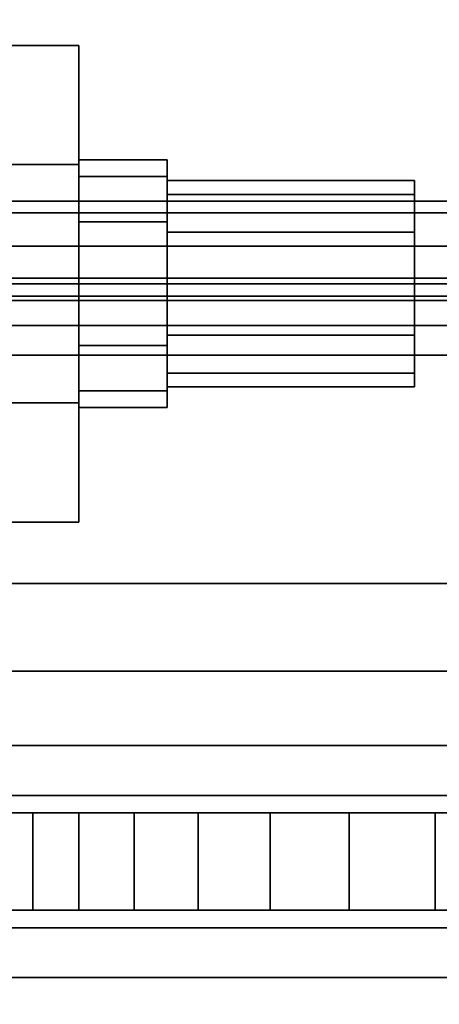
# Model space of a CAD drawing. Extents: x -48 to 48, y -49.6 to 48.
# Tile 732 of 890: x 15.1 to 16.4, y -0.4 to 2.5. Entities that reach past the tile are written whole.
import ezdxf

# ---------------------------------------------------------------- set-up
doc = ezdxf.new("R2010")
doc.units = 0

msp = doc.modelspace()

# ---------------------------------------------------------------- linework, layer by layer
at = {"layer": '11B1 [56]', "color": 0}
for points, invisible_edges in [([(14.5332, 2.47169, 59.5), (15.2676, 2.47169, 59.5), (15.2676, 2.11084, 58.875)], 12), ([(14.5332, 2.47169, 59.5), (15.2676, 2.11084, 58.875), (14.5332, 2.11084, 58.875)], 1), ([(14.5332, 2.11084, 60.125), (15.2676, 2.11084, 60.125), (15.2676, 2.47169, 59.5)], 12), ([(14.5332, 2.11084, 60.125), (15.2676, 2.47169, 59.5), (14.5332, 2.47169, 59.5)], 1), ([(14.5332, 2.47169, 50.5), (15.2676, 2.47169, 50.5), (15.2676, 2.11084, 49.875)], 12), ([(14.5332, 2.47169, 50.5), (15.2676, 2.11084, 49.875), (14.5332, 2.11084, 49.875)], 1), ([(14.5332, 2.11084, 51.125), (15.2676, 2.11084, 51.125), (15.2676, 2.47169, 50.5)], 12), ([(14.5332, 2.11084, 51.125), (15.2676, 2.47169, 50.5), (14.5332, 2.47169, 50.5)], 1), ([(15.2676, 2.11084, 60.125), (15.2676, 2.11084, 58.875), (15.2676, 2.47169, 59.5)], 1), ([(15.2676, 2.11084, 51.125), (15.2676, 2.11084, 49.875), (15.2676, 2.47169, 50.5)], 1), ([(15.2676, 2.07476, 59.3125), (15.2676, 2.07476, 59.6875), (15.2676, 2.125, 59.5)], 1), ([(15.2676, 2.07476, 59.6875), (15.535, 2.07476, 59.6875), (15.535, 2.125, 59.5)], 12), ([(15.2676, 2.07476, 59.6875), (15.535, 2.125, 59.5), (15.2676, 2.125, 59.5)], 1), ([(15.2676, 2.125, 59.5), (15.535, 2.125, 59.5), (15.535, 2.07476, 59.3125)], 12), ([(15.2676, 2.125, 59.5), (15.535, 2.07476, 59.3125), (15.2676, 2.07476, 59.3125)], 1), ([(15.2676, 2.07476, 50.3125), (15.2676, 2.07476, 50.6875), (15.2676, 2.125, 50.5)], 1), ([(15.2676, 2.07476, 50.6875), (15.535, 2.07476, 50.6875), (15.535, 2.125, 50.5)], 12), ([(15.2676, 2.07476, 50.6875), (15.535, 2.125, 50.5), (15.2676, 2.125, 50.5)], 1), ([(15.2676, 2.125, 50.5), (15.535, 2.125, 50.5), (15.535, 2.07476, 50.3125)], 12), ([(15.2676, 2.125, 50.5), (15.535, 2.07476, 50.3125), (15.2676, 2.07476, 50.3125)], 1), ([(15.535, 2.125, 59.5), (15.535, 2.07476, 59.6875), (15.535, 1.9375, 59.8248)], 12), ([(15.535, 2.125, 59.5), (15.535, 1.9375, 59.8248), (15.535, 1.75, 59.875)], 13), ([(15.535, 2.125, 59.5), (15.535, 1.75, 59.875), (15.535, 1.5625, 59.8248)], 13), ([(15.535, 2.125, 59.5), (15.535, 1.5625, 59.8248), (15.535, 1.42524, 59.6875)], 13), ([(15.535, 2.125, 59.5), (15.535, 1.42524, 59.6875), (15.535, 1.375, 59.5)], 13), ([(15.535, 2.125, 59.5), (15.535, 1.375, 59.5), (15.535, 1.42524, 59.3125)], 13), ([(15.535, 2.125, 59.5), (15.535, 1.42524, 59.3125), (15.535, 1.5625, 59.1752)], 13), ([(15.535, 2.125, 59.5), (15.535, 1.5625, 59.1752), (15.535, 1.75, 59.125)], 13), ([(15.535, 2.125, 59.5), (15.535, 1.75, 59.125), (15.535, 1.9375, 59.1752)], 13), ([(15.535, 2.125, 59.5), (15.535, 1.9375, 59.1752), (15.535, 2.07476, 59.3125)], 1), ([(15.535, 2.125, 50.5), (15.535, 2.07476, 50.6875), (15.535, 1.9375, 50.8248)], 12), ([(15.535, 2.125, 50.5), (15.535, 1.9375, 50.8248), (15.535, 1.75, 50.875)], 13), ([(15.535, 2.125, 50.5), (15.535, 1.75, 50.875), (15.535, 1.5625, 50.8248)], 13), ([(15.535, 2.125, 50.5), (15.535, 1.5625, 50.8248), (15.535, 1.42524, 50.6875)], 13), ([(15.535, 2.125, 50.5), (15.535, 1.42524, 50.6875), (15.535, 1.375, 50.5)], 13), ([(15.535, 2.125, 50.5), (15.535, 1.375, 50.5), (15.535, 1.42524, 50.3125)], 13), ([(15.535, 2.125, 50.5), (15.535, 1.42524, 50.3125), (15.535, 1.5625, 50.1752)], 13), ([(15.535, 2.125, 50.5), (15.535, 1.5625, 50.1752), (15.535, 1.75, 50.125)], 13), ([(15.535, 2.125, 50.5), (15.535, 1.75, 50.125), (15.535, 1.9375, 50.1752)], 13), ([(15.535, 2.125, 50.5), (15.535, 1.9375, 50.1752), (15.535, 2.07476, 50.3125)], 1), ([(14.5332, 2.11084, 58.875), (15.2676, 2.11084, 58.875), (15.2676, 1.38916, 58.875)], 12), ([(14.5332, 2.11084, 58.875), (15.2676, 1.38916, 58.875), (14.5332, 1.38916, 58.875)], 1), ([(14.5332, 1.38916, 60.125), (15.2676, 1.38916, 60.125), (15.2676, 2.11084, 60.125)], 12), ([(14.5332, 1.38916, 60.125), (15.2676, 2.11084, 60.125), (14.5332, 2.11084, 60.125)], 1), ([(14.5332, 2.11084, 49.875), (15.2676, 2.11084, 49.875), (15.2676, 1.38916, 49.875)], 12), ([(14.5332, 2.11084, 49.875), (15.2676, 1.38916, 49.875), (14.5332, 1.38916, 49.875)], 1), ([(14.5332, 1.38916, 51.125), (15.2676, 1.38916, 51.125), (15.2676, 2.11084, 51.125)], 12), ([(14.5332, 1.38916, 51.125), (15.2676, 2.11084, 51.125), (14.5332, 2.11084, 51.125)], 1), ([(15.2676, 2.11084, 60.125), (15.2676, 1.38916, 60.125), (15.2676, 1.02831, 59.5)], 12), ([(15.2676, 2.11084, 60.125), (15.2676, 1.02831, 59.5), (15.2676, 1.38916, 58.875)], 13), ([(15.2676, 2.11084, 60.125), (15.2676, 1.38916, 58.875), (15.2676, 2.11084, 58.875)], 13), ([(15.2676, 2.11084, 51.125), (15.2676, 1.38916, 51.125), (15.2676, 1.02831, 50.5)], 12), ([(15.2676, 2.11084, 51.125), (15.2676, 1.02831, 50.5), (15.2676, 1.38916, 49.875)], 13), ([(15.2676, 2.11084, 51.125), (15.2676, 1.38916, 49.875), (15.2676, 2.11084, 49.875)], 13), ([(15.2676, 2.07476, 59.3125), (15.2676, 1.9375, 59.1752), (15.2676, 1.75, 59.125)], 12), ([(15.2676, 2.07476, 59.3125), (15.2676, 1.75, 59.125), (15.2676, 1.5625, 59.1752)], 13), ([(15.2676, 2.07476, 59.3125), (15.2676, 1.5625, 59.1752), (15.2676, 1.42524, 59.3125)], 13), ([(15.2676, 2.07476, 59.3125), (15.2676, 1.42524, 59.3125), (15.2676, 1.375, 59.5)], 13), ([(15.2676, 2.07476, 59.3125), (15.2676, 1.375, 59.5), (15.2676, 1.42524, 59.6875)], 13), ([(15.2676, 2.07476, 59.3125), (15.2676, 1.42524, 59.6875), (15.2676, 1.5625, 59.8248)], 13), ([(15.2676, 2.07476, 59.3125), (15.2676, 1.5625, 59.8248), (15.2676, 1.75, 59.875)], 13), ([(15.2676, 2.07476, 59.3125), (15.2676, 1.75, 59.875), (15.2676, 1.9375, 59.8248)], 13), ([(15.2676, 2.07476, 59.3125), (15.2676, 1.9375, 59.8248), (15.2676, 2.07476, 59.6875)], 13), ([(15.2676, 2.07476, 59.3125), (15.535, 2.07476, 59.3125), (15.535, 1.9375, 59.1752)], 12), ([(15.2676, 2.07476, 59.3125), (15.535, 1.9375, 59.1752), (15.2676, 1.9375, 59.1752)], 1), ([(15.2676, 1.9375, 59.8248), (15.535, 1.9375, 59.8248), (15.535, 2.07476, 59.6875)], 12), ([(15.2676, 1.9375, 59.8248), (15.535, 2.07476, 59.6875), (15.2676, 2.07476, 59.6875)], 1), ([(15.2676, 2.07476, 50.3125), (15.2676, 1.9375, 50.1752), (15.2676, 1.75, 50.125)], 12), ([(15.2676, 2.07476, 50.3125), (15.2676, 1.75, 50.125), (15.2676, 1.5625, 50.1752)], 13), ([(15.2676, 2.07476, 50.3125), (15.2676, 1.5625, 50.1752), (15.2676, 1.42524, 50.3125)], 13), ([(15.2676, 2.07476, 50.3125), (15.2676, 1.42524, 50.3125), (15.2676, 1.375, 50.5)], 13), ([(15.2676, 2.07476, 50.3125), (15.2676, 1.375, 50.5), (15.2676, 1.42524, 50.6875)], 13), ([(15.2676, 2.07476, 50.3125), (15.2676, 1.42524, 50.6875), (15.2676, 1.5625, 50.8248)], 13), ([(15.2676, 2.07476, 50.3125), (15.2676, 1.5625, 50.8248), (15.2676, 1.75, 50.875)], 13), ([(15.2676, 2.07476, 50.3125), (15.2676, 1.75, 50.875), (15.2676, 1.9375, 50.8248)], 13), ([(15.2676, 2.07476, 50.3125), (15.2676, 1.9375, 50.8248), (15.2676, 2.07476, 50.6875)], 13), ([(15.2676, 2.07476, 50.3125), (15.535, 2.07476, 50.3125), (15.535, 1.9375, 50.1752)], 12), ([(15.2676, 2.07476, 50.3125), (15.535, 1.9375, 50.1752), (15.2676, 1.9375, 50.1752)], 1), ([(15.2676, 1.9375, 50.8248), (15.535, 1.9375, 50.8248), (15.535, 2.07476, 50.6875)], 12), ([(15.2676, 1.9375, 50.8248), (15.535, 2.07476, 50.6875), (15.2676, 2.07476, 50.6875)], 1), ([(15.535, 2.02063, 59.3438), (15.535, 2.02063, 59.6562), (15.535, 2.0625, 59.5)], 1), ([(15.535, 2.02063, 59.6562), (16.285, 2.02063, 59.6562), (16.285, 2.0625, 59.5)], 12), ([(15.535, 2.02063, 59.6562), (16.285, 2.0625, 59.5), (15.535, 2.0625, 59.5)], 1), ([(15.535, 2.0625, 59.5), (16.285, 2.0625, 59.5), (16.285, 2.02063, 59.3438)], 12), ([(15.535, 2.0625, 59.5), (16.285, 2.02063, 59.3438), (15.535, 2.02063, 59.3438)], 1), ([(15.535, 2.02063, 50.3437), (15.535, 2.02063, 50.6562), (15.535, 2.0625, 50.5)], 1), ([(15.535, 2.02063, 50.6562), (16.285, 2.02063, 50.6562), (16.285, 2.0625, 50.5)], 12), ([(15.535, 2.02063, 50.6562), (16.285, 2.0625, 50.5), (15.535, 2.0625, 50.5)], 1), ([(15.535, 2.0625, 50.5), (16.285, 2.0625, 50.5), (16.285, 2.02063, 50.3438)], 12), ([(15.535, 2.0625, 50.5), (16.285, 2.02063, 50.3438), (15.535, 2.02063, 50.3437)], 1), ([(16.285, 2.0625, 59.5), (16.285, 2.02063, 59.6562), (16.285, 1.90625, 59.7706)], 12), ([(16.285, 2.0625, 59.5), (16.285, 1.90625, 59.7706), (16.285, 1.75, 59.8125)], 13), ([(16.285, 2.0625, 59.5), (16.285, 1.75, 59.8125), (16.285, 1.59375, 59.7706)], 13), ([(16.285, 2.0625, 59.5), (16.285, 1.59375, 59.7706), (16.285, 1.47937, 59.6562)], 13), ([(16.285, 2.0625, 59.5), (16.285, 1.47937, 59.6562), (16.285, 1.4375, 59.5)], 13), ([(16.285, 2.0625, 59.5), (16.285, 1.4375, 59.5), (16.285, 1.47937, 59.3438)], 13), ([(16.285, 2.0625, 59.5), (16.285, 1.47937, 59.3438), (16.285, 1.59375, 59.2294)], 13), ([(16.285, 2.0625, 59.5), (16.285, 1.59375, 59.2294), (16.285, 1.75, 59.1875)], 13), ([(16.285, 2.0625, 59.5), (16.285, 1.75, 59.1875), (16.285, 1.90625, 59.2294)], 13), ([(16.285, 2.0625, 59.5), (16.285, 1.90625, 59.2294), (16.285, 2.02063, 59.3438)], 1), ([(16.285, 2.0625, 50.5), (16.285, 2.02063, 50.6562), (16.285, 1.90625, 50.7706)], 12), ([(16.285, 2.0625, 50.5), (16.285, 1.90625, 50.7706), (16.285, 1.75, 50.8125)], 13), ([(16.285, 2.0625, 50.5), (16.285, 1.75, 50.8125), (16.285, 1.59375, 50.7706)], 13), ([(16.285, 2.0625, 50.5), (16.285, 1.59375, 50.7706), (16.285, 1.47937, 50.6562)], 13), ([(16.285, 2.0625, 50.5), (16.285, 1.47937, 50.6562), (16.285, 1.4375, 50.5)], 13), ([(16.285, 2.0625, 50.5), (16.285, 1.4375, 50.5), (16.285, 1.47937, 50.3438)], 13), ([(16.285, 2.0625, 50.5), (16.285, 1.47937, 50.3438), (16.285, 1.59375, 50.2294)], 13), ([(16.285, 2.0625, 50.5), (16.285, 1.59375, 50.2294), (16.285, 1.75, 50.1875)], 13), ([(16.285, 2.0625, 50.5), (16.285, 1.75, 50.1875), (16.285, 1.90625, 50.2294)], 13), ([(16.285, 2.0625, 50.5), (16.285, 1.90625, 50.2294), (16.285, 2.02063, 50.3438)], 1), ([(15.535, 2.02063, 59.3438), (15.535, 1.90625, 59.2294), (15.535, 1.75, 59.1875)], 12), ([(15.535, 2.02063, 59.3438), (15.535, 1.75, 59.1875), (15.535, 1.59375, 59.2294)], 13), ([(15.535, 2.02063, 59.3438), (15.535, 1.59375, 59.2294), (15.535, 1.47937, 59.3438)], 13), ([(15.535, 2.02063, 59.3438), (15.535, 1.47937, 59.3438), (15.535, 1.4375, 59.5)], 13), ([(15.535, 2.02063, 59.3438), (15.535, 1.4375, 59.5), (15.535, 1.47937, 59.6562)], 13), ([(15.535, 2.02063, 59.3438), (15.535, 1.47937, 59.6562), (15.535, 1.59375, 59.7706)], 13), ([(15.535, 2.02063, 59.3438), (15.535, 1.59375, 59.7706), (15.535, 1.75, 59.8125)], 13), ([(15.535, 2.02063, 59.3438), (15.535, 1.75, 59.8125), (15.535, 1.90625, 59.7706)], 13), ([(15.535, 2.02063, 59.3438), (15.535, 1.90625, 59.7706), (15.535, 2.02063, 59.6562)], 13), ([(15.535, 2.02063, 59.3438), (16.285, 2.02063, 59.3438), (16.285, 1.90625, 59.2294)], 12), ([(15.535, 2.02063, 59.3438), (16.285, 1.90625, 59.2294), (15.535, 1.90625, 59.2294)], 1), ([(15.535, 1.90625, 59.7706), (16.285, 1.90625, 59.7706), (16.285, 2.02063, 59.6562)], 12), ([(15.535, 1.90625, 59.7706), (16.285, 2.02063, 59.6562), (15.535, 2.02063, 59.6562)], 1), ([(15.535, 2.02063, 50.3437), (15.535, 1.90625, 50.2294), (15.535, 1.75, 50.1875)], 12), ([(15.535, 2.02063, 50.3437), (15.535, 1.75, 50.1875), (15.535, 1.59375, 50.2294)], 13), ([(15.535, 2.02063, 50.3437), (15.535, 1.59375, 50.2294), (15.535, 1.47937, 50.3437)], 13), ([(15.535, 2.02063, 50.3437), (15.535, 1.47937, 50.3437), (15.535, 1.4375, 50.5)], 13), ([(15.535, 2.02063, 50.3437), (15.535, 1.4375, 50.5), (15.535, 1.47937, 50.6562)], 13), ([(15.535, 2.02063, 50.3437), (15.535, 1.47937, 50.6562), (15.535, 1.59375, 50.7706)], 13), ([(15.535, 2.02063, 50.3437), (15.535, 1.59375, 50.7706), (15.535, 1.75, 50.8125)], 13), ([(15.535, 2.02063, 50.3437), (15.535, 1.75, 50.8125), (15.535, 1.90625, 50.7706)], 13), ([(15.535, 2.02063, 50.3437), (15.535, 1.90625, 50.7706), (15.535, 2.02063, 50.6562)], 13), ([(15.535, 2.02063, 50.3437), (16.285, 2.02063, 50.3438), (16.285, 1.90625, 50.2294)], 12), ([(15.535, 2.02063, 50.3437), (16.285, 1.90625, 50.2294), (15.535, 1.90625, 50.2294)], 1), ([(15.535, 1.90625, 50.7706), (16.285, 1.90625, 50.7706), (16.285, 2.02063, 50.6562)], 12), ([(15.535, 1.90625, 50.7706), (16.285, 2.02063, 50.6562), (15.535, 2.02063, 50.6562)], 1), ([(15.2676, 1.9375, 59.1752), (15.535, 1.9375, 59.1752), (15.535, 1.75, 59.125)], 12), ([(15.2676, 1.9375, 59.1752), (15.535, 1.75, 59.125), (15.2676, 1.75, 59.125)], 1), ([(15.2676, 1.75, 59.875), (15.535, 1.75, 59.875), (15.535, 1.9375, 59.8248)], 12), ([(15.2676, 1.75, 59.875), (15.535, 1.9375, 59.8248), (15.2676, 1.9375, 59.8248)], 1), ([(15.2676, 1.9375, 50.1752), (15.535, 1.9375, 50.1752), (15.535, 1.75, 50.125)], 12), ([(15.2676, 1.9375, 50.1752), (15.535, 1.75, 50.125), (15.2676, 1.75, 50.125)], 1), ([(15.2676, 1.75, 50.875), (15.535, 1.75, 50.875), (15.535, 1.9375, 50.8248)], 12), ([(15.2676, 1.75, 50.875), (15.535, 1.9375, 50.8248), (15.2676, 1.9375, 50.8248)], 1), ([(15.535, 1.90625, 59.2294), (16.285, 1.90625, 59.2294), (16.285, 1.75, 59.1875)], 12), ([(15.535, 1.90625, 59.2294), (16.285, 1.75, 59.1875), (15.535, 1.75, 59.1875)], 1), ([(15.535, 1.75, 59.8125), (16.285, 1.75, 59.8125), (16.285, 1.90625, 59.7706)], 12), ([(15.535, 1.75, 59.8125), (16.285, 1.90625, 59.7706), (15.535, 1.90625, 59.7706)], 1), ([(15.535, 1.90625, 50.2294), (16.285, 1.90625, 50.2294), (16.285, 1.75, 50.1875)], 12), ([(15.535, 1.90625, 50.2294), (16.285, 1.75, 50.1875), (15.535, 1.75, 50.1875)], 1), ([(15.535, 1.75, 50.8125), (16.285, 1.75, 50.8125), (16.285, 1.90625, 50.7706)], 12), ([(15.535, 1.75, 50.8125), (16.285, 1.90625, 50.7706), (15.535, 1.90625, 50.7706)], 1), ([(15.2676, 1.75, 59.125), (15.535, 1.75, 59.125), (15.535, 1.5625, 59.1752)], 12), ([(15.2676, 1.75, 59.125), (15.535, 1.5625, 59.1752), (15.2676, 1.5625, 59.1752)], 1), ([(15.2676, 1.5625, 59.8248), (15.535, 1.5625, 59.8248), (15.535, 1.75, 59.875)], 12), ([(15.2676, 1.5625, 59.8248), (15.535, 1.75, 59.875), (15.2676, 1.75, 59.875)], 1), ([(15.2676, 1.75, 50.125), (15.535, 1.75, 50.125), (15.535, 1.5625, 50.1752)], 12), ([(15.2676, 1.75, 50.125), (15.535, 1.5625, 50.1752), (15.2676, 1.5625, 50.1752)], 1), ([(15.2676, 1.5625, 50.8248), (15.535, 1.5625, 50.8248), (15.535, 1.75, 50.875)], 12), ([(15.2676, 1.5625, 50.8248), (15.535, 1.75, 50.875), (15.2676, 1.75, 50.875)], 1), ([(15.535, 1.75, 59.1875), (16.285, 1.75, 59.1875), (16.285, 1.59375, 59.2294)], 12), ([(15.535, 1.75, 59.1875), (16.285, 1.59375, 59.2294), (15.535, 1.59375, 59.2294)], 1), ([(15.535, 1.59375, 59.7706), (16.285, 1.59375, 59.7706), (16.285, 1.75, 59.8125)], 12), ([(15.535, 1.59375, 59.7706), (16.285, 1.75, 59.8125), (15.535, 1.75, 59.8125)], 1), ([(15.535, 1.75, 50.1875), (16.285, 1.75, 50.1875), (16.285, 1.59375, 50.2294)], 12), ([(15.535, 1.75, 50.1875), (16.285, 1.59375, 50.2294), (15.535, 1.59375, 50.2294)], 1), ([(15.535, 1.59375, 50.7706), (16.285, 1.59375, 50.7706), (16.285, 1.75, 50.8125)], 12), ([(15.535, 1.59375, 50.7706), (16.285, 1.75, 50.8125), (15.535, 1.75, 50.8125)], 1), ([(15.535, 1.59375, 59.2294), (16.285, 1.59375, 59.2294), (16.285, 1.47937, 59.3438)], 12), ([(15.535, 1.59375, 59.2294), (16.285, 1.47937, 59.3438), (15.535, 1.47937, 59.3438)], 1), ([(15.535, 1.47937, 59.6562), (16.285, 1.47937, 59.6562), (16.285, 1.59375, 59.7706)], 12), ([(15.535, 1.47937, 59.6562), (16.285, 1.59375, 59.7706), (15.535, 1.59375, 59.7706)], 1), ([(15.535, 1.59375, 50.2294), (16.285, 1.59375, 50.2294), (16.285, 1.47937, 50.3438)], 12), ([(15.535, 1.59375, 50.2294), (16.285, 1.47937, 50.3438), (15.535, 1.47937, 50.3437)], 1), ([(15.535, 1.47937, 50.6562), (16.285, 1.47937, 50.6562), (16.285, 1.59375, 50.7706)], 12), ([(15.535, 1.47937, 50.6562), (16.285, 1.59375, 50.7706), (15.535, 1.59375, 50.7706)], 1), ([(15.2676, 1.5625, 59.1752), (15.535, 1.5625, 59.1752), (15.535, 1.42524, 59.3125)], 12), ([(15.2676, 1.5625, 59.1752), (15.535, 1.42524, 59.3125), (15.2676, 1.42524, 59.3125)], 1), ([(15.2676, 1.42524, 59.6875), (15.535, 1.42524, 59.6875), (15.535, 1.5625, 59.8248)], 12), ([(15.2676, 1.42524, 59.6875), (15.535, 1.5625, 59.8248), (15.2676, 1.5625, 59.8248)], 1), ([(15.2676, 1.5625, 50.1752), (15.535, 1.5625, 50.1752), (15.535, 1.42524, 50.3125)], 12), ([(15.2676, 1.5625, 50.1752), (15.535, 1.42524, 50.3125), (15.2676, 1.42524, 50.3125)], 1), ([(15.2676, 1.42524, 50.6875), (15.535, 1.42524, 50.6875), (15.535, 1.5625, 50.8248)], 12), ([(15.2676, 1.42524, 50.6875), (15.535, 1.5625, 50.8248), (15.2676, 1.5625, 50.8248)], 1), ([(15.535, 1.47937, 59.3438), (16.285, 1.47937, 59.3438), (16.285, 1.4375, 59.5)], 12), ([(15.535, 1.47937, 59.3438), (16.285, 1.4375, 59.5), (15.535, 1.4375, 59.5)], 1), ([(15.535, 1.4375, 59.5), (16.285, 1.4375, 59.5), (16.285, 1.47937, 59.6562)], 12), ([(15.535, 1.4375, 59.5), (16.285, 1.47937, 59.6562), (15.535, 1.47937, 59.6562)], 1), ([(15.535, 1.47937, 50.3437), (16.285, 1.47937, 50.3438), (16.285, 1.4375, 50.5)], 12), ([(15.535, 1.47937, 50.3437), (16.285, 1.4375, 50.5), (15.535, 1.4375, 50.5)], 1), ([(15.535, 1.4375, 50.5), (16.285, 1.4375, 50.5), (16.285, 1.47937, 50.6562)], 12), ([(15.535, 1.4375, 50.5), (16.285, 1.47937, 50.6562), (15.535, 1.47937, 50.6562)], 1), ([(15.2676, 1.42524, 59.3125), (15.535, 1.42524, 59.3125), (15.535, 1.375, 59.5)], 12), ([(15.2676, 1.42524, 59.3125), (15.535, 1.375, 59.5), (15.2676, 1.375, 59.5)], 1), ([(15.2676, 1.375, 59.5), (15.535, 1.375, 59.5), (15.535, 1.42524, 59.6875)], 12), ([(15.2676, 1.375, 59.5), (15.535, 1.42524, 59.6875), (15.2676, 1.42524, 59.6875)], 1), ([(15.2676, 1.42524, 50.3125), (15.535, 1.42524, 50.3125), (15.535, 1.375, 50.5)], 12), ([(15.2676, 1.42524, 50.3125), (15.535, 1.375, 50.5), (15.2676, 1.375, 50.5)], 1), ([(15.2676, 1.375, 50.5), (15.535, 1.375, 50.5), (15.535, 1.42524, 50.6875)], 12), ([(15.2676, 1.375, 50.5), (15.535, 1.42524, 50.6875), (15.2676, 1.42524, 50.6875)], 1), ([(14.5332, 1.38916, 58.875), (15.2676, 1.38916, 58.875), (15.2676, 1.02831, 59.5)], 12), ([(14.5332, 1.38916, 58.875), (15.2676, 1.02831, 59.5), (14.5332, 1.02831, 59.5)], 1), ([(14.5332, 1.02831, 59.5), (15.2676, 1.02831, 59.5), (15.2676, 1.38916, 60.125)], 12), ([(14.5332, 1.02831, 59.5), (15.2676, 1.38916, 60.125), (14.5332, 1.38916, 60.125)], 1), ([(14.5332, 1.38916, 49.875), (15.2676, 1.38916, 49.875), (15.2676, 1.02831, 50.5)], 12), ([(14.5332, 1.38916, 49.875), (15.2676, 1.02831, 50.5), (14.5332, 1.02831, 50.5)], 1), ([(14.5332, 1.02831, 50.5), (15.2676, 1.02831, 50.5), (15.2676, 1.38916, 51.125)], 12), ([(14.5332, 1.02831, 50.5), (15.2676, 1.38916, 51.125), (14.5332, 1.38916, 51.125)], 1)]:
    msp.add_3dface(points, dxfattribs=dict(at, invisible_edges=invisible_edges))
at = {"layer": '11B1 [56]', "color": 1}
for points, invisible_edges in [([(34, 2, 57.534), (14.375, 2, 57.534), (14.375, 1.96453, 57.7123)], 12), ([(34, 2, 57.534), (14.375, 1.96453, 57.7123), (34, 1.96453, 57.7123)], 1), ([(34, 2, 52.466), (14.375, 2, 52.466), (14.375, 2, 57.534)], 12), ([(34, 2, 52.466), (14.375, 2, 57.534), (34, 2, 57.534)], 1), ([(34, 1.96453, 52.2877), (14.375, 1.96453, 52.2877), (14.375, 2, 52.466)], 12), ([(34, 1.96453, 52.2877), (14.375, 2, 52.466), (34, 2, 52.466)], 1), ([(34, 1.96453, 57.7123), (14.375, 1.96453, 57.7123), (14.375, 1.86351, 57.8635)], 12), ([(34, 1.96453, 57.7123), (14.375, 1.86351, 57.8635), (34, 1.86351, 57.8635)], 1), ([(34, 1.86351, 52.1365), (14.375, 1.86351, 52.1365), (14.375, 1.96453, 52.2877)], 12), ([(34, 1.86351, 52.1365), (14.375, 1.96453, 52.2877), (34, 1.96453, 52.2877)], 1), ([(34, 1.86351, 57.8635), (14.375, 1.86351, 57.8635), (14.375, 1.71233, 57.9645)], 12), ([(34, 1.86351, 57.8635), (14.375, 1.71233, 57.9645), (34, 1.71233, 57.9645)], 1), ([(34, 1.71233, 52.0355), (14.375, 1.71233, 52.0355), (14.375, 1.86351, 52.1365)], 12), ([(34, 1.71233, 52.0355), (14.375, 1.86351, 52.1365), (34, 1.86351, 52.1365)], 1), ([(34, 1.767, 52.466), (14.375, 1.767, 52.466), (14.375, 1.74926, 52.3768)], 12), ([(34, 1.767, 52.466), (14.375, 1.74926, 52.3768), (34, 1.74926, 52.3768)], 1), ([(34, 1.767, 57.534), (14.375, 1.767, 57.534), (14.375, 1.767, 52.466)], 12), ([(34, 1.767, 57.534), (14.375, 1.767, 52.466), (34, 1.767, 52.466)], 1), ([(34, 1.74926, 57.6232), (14.375, 1.74926, 57.6232), (14.375, 1.767, 57.534)], 12), ([(34, 1.74926, 57.6232), (14.375, 1.767, 57.534), (34, 1.767, 57.534)], 1), ([(34, 1.74926, 52.3768), (14.375, 1.74926, 52.3768), (14.375, 1.69876, 52.3012)], 12), ([(34, 1.74926, 52.3768), (14.375, 1.69876, 52.3012), (34, 1.69876, 52.3012)], 1), ([(34, 1.69876, 57.6988), (14.375, 1.69876, 57.6988), (14.375, 1.74926, 57.6232)], 12), ([(34, 1.69876, 57.6988), (14.375, 1.74926, 57.6232), (34, 1.74926, 57.6232)], 1), ([(34, 1.71233, 57.9645), (14.375, 1.71233, 57.9645), (14.375, 1.534, 58)], 12), ([(34, 1.71233, 57.9645), (14.375, 1.534, 58), (34, 1.534, 58)], 1), ([(34, 1.534, 52), (14.375, 1.534, 52), (14.375, 1.71233, 52.0355)], 12), ([(34, 1.534, 52), (14.375, 1.71233, 52.0355), (34, 1.71233, 52.0355)], 1), ([(34, 1.69876, 52.3012), (14.375, 1.69876, 52.3012), (14.375, 1.62317, 52.2507)], 12), ([(34, 1.69876, 52.3012), (14.375, 1.62317, 52.2507), (34, 1.62317, 52.2507)], 1), ([(34, 1.62317, 57.7493), (14.375, 1.62317, 57.7493), (14.375, 1.69876, 57.6988)], 12), ([(34, 1.62317, 57.7493), (14.375, 1.69876, 57.6988), (34, 1.69876, 57.6988)], 1), ([(34, 1.62317, 52.2507), (14.375, 1.62317, 52.2507), (14.375, 1.534, 52.233)], 12), ([(34, 1.62317, 52.2507), (14.375, 1.534, 52.233), (34, 1.534, 52.233)], 1), ([(34, 1.534, 57.767), (14.375, 1.534, 57.767), (14.375, 1.62317, 57.7493)], 12), ([(34, 1.534, 57.767), (14.375, 1.62317, 57.7493), (34, 1.62317, 57.7493)], 1), ([(34, -1.534, 52), (14.375, -1.534, 52), (14.375, 1.534, 52)], 12), ([(34, -1.534, 52), (14.375, 1.534, 52), (34, 1.534, 52)], 1), ([(34, 1.534, 58), (14.375, 1.534, 58), (14.375, -1.534, 58)], 12), ([(34, 1.534, 58), (14.375, -1.534, 58), (34, -1.534, 58)], 1), ([(34, -1.534, 57.767), (14.375, -1.534, 57.767), (14.375, 1.534, 57.767)], 12), ([(34, -1.534, 57.767), (14.375, 1.534, 57.767), (34, 1.534, 57.767)], 1), ([(34, 1.534, 52.233), (14.375, 1.534, 52.233), (14.375, -1.534, 52.233)], 12), ([(34, 1.534, 52.233), (14.375, -1.534, 52.233), (34, -1.534, 52.233)], 1)]:
    msp.add_3dface(points, dxfattribs=dict(at, invisible_edges=invisible_edges))
at = {"layer": '5B2 [24]', "color": 1}
for points, invisible_edges in [([(48, 0.8425, 45.57), (6.0625, 0.8425, 45.57), (6.0625, 3.495, 45.57)], 12), ([(48, 0.8425, 45.57), (6.0625, 3.495, 45.57), (48, 3.495, 45.57)], 1), ([(48, 3.495, 30.53), (6.0625, 3.495, 30.53), (6.0625, 0.8425, 30.53)], 12), ([(48, 3.495, 30.53), (6.0625, 0.8425, 30.53), (48, 0.8425, 30.53)], 1), ([(48, -3.495, 30.1), (6.0625, -3.495, 30.1), (6.0625, 3.495, 30.1)], 12), ([(48, -3.495, 30.1), (6.0625, 3.495, 30.1), (48, 3.495, 30.1)], 1), ([(48, 3.495, 46), (6.0625, 3.495, 46), (6.0625, -3.495, 46)], 12), ([(48, 3.495, 46), (6.0625, -3.495, 46), (48, -3.495, 46)], 1), ([(48, 0.576535, 45.5171), (6.0625, 0.576535, 45.5171), (6.0625, 0.8425, 45.57)], 12), ([(48, 0.576535, 45.5171), (6.0625, 0.8425, 45.57), (48, 0.8425, 45.57)], 1), ([(48, 0.8425, 30.53), (6.0625, 0.8425, 30.53), (6.0625, 0.576535, 30.5829)], 12), ([(48, 0.8425, 30.53), (6.0625, 0.576535, 30.5829), (48, 0.576535, 30.5829)], 1), ([(48, 0.351061, 45.3664), (6.0625, 0.351061, 45.3664), (6.0625, 0.576535, 45.5171)], 12), ([(48, 0.351061, 45.3664), (6.0625, 0.576535, 45.5171), (48, 0.576535, 45.5171)], 1), ([(48, 0.576535, 30.5829), (6.0625, 0.576535, 30.5829), (6.0625, 0.351061, 30.7336)], 12), ([(48, 0.576535, 30.5829), (6.0625, 0.351061, 30.7336), (48, 0.351061, 30.7336)], 1), ([(48, 0.200404, 45.141), (6.0625, 0.200404, 45.141), (6.0625, 0.351061, 45.3664)], 12), ([(48, 0.200404, 45.141), (6.0625, 0.351061, 45.3664), (48, 0.351061, 45.3664)], 1), ([(48, 0.351061, 30.7336), (6.0625, 0.351061, 30.7336), (6.0625, 0.200404, 30.959)], 12), ([(48, 0.351061, 30.7336), (6.0625, 0.200404, 30.959), (48, 0.200404, 30.959)], 1), ([(48, 0.1475, 44.875), (6.0625, 0.1475, 44.875), (6.0625, 0.200404, 45.141)], 12), ([(48, 0.1475, 44.875), (6.0625, 0.200404, 45.141), (48, 0.200404, 45.141)], 1), ([(48, 0.200404, 30.959), (6.0625, 0.200404, 30.959), (6.0625, 0.1475, 31.225)], 12), ([(48, 0.200404, 30.959), (6.0625, 0.1475, 31.225), (48, 0.1475, 31.225)], 1), ([(15.1283, 0.1475, 39.2324), (15.0183, 0.1475, 38.9355), (6.0625, 0.1475, 38)], 14), ([(15.2677, 0.1475, 39.5166), (15.1283, 0.1475, 39.2324), (6.0625, 0.1475, 38)], 14), ([(15.4351, 0.1475, 39.7852), (15.2677, 0.1475, 39.5166), (6.0625, 0.1475, 38)], 14), ([(15.6289, 0.1475, 40.0355), (15.4351, 0.1475, 39.7852), (6.0625, 0.1475, 38)], 14), ([(15.847, 0.1475, 40.265), (15.6289, 0.1475, 40.0355), (6.0625, 0.1475, 38)], 14), ([(16.0872, 0.1475, 40.4712), (15.847, 0.1475, 40.265), (6.0625, 0.1475, 38)], 14), ([(16.347, 0.1475, 40.652), (16.0872, 0.1475, 40.4712), (6.0625, 0.1475, 38)], 14), ([(16.6238, 0.1475, 40.8056), (16.347, 0.1475, 40.652), (6.0625, 0.1475, 38)], 14), ([(16.9147, 0.1475, 40.9305), (16.6238, 0.1475, 40.8056), (6.0625, 0.1475, 38)], 14), ([(17.2167, 0.1475, 41.0252), (16.9147, 0.1475, 40.9305), (6.0625, 0.1475, 38)], 14), ([(17.2167, 0.1475, 41.0252), (6.0625, 0.1475, 38), (6.0625, 0.1475, 44.875)], 13), ([(17.5268, 0.1475, 41.089), (17.2167, 0.1475, 41.0252), (6.0625, 0.1475, 44.875)], 14), ([(17.8417, 0.1475, 41.121), (17.5268, 0.1475, 41.089), (6.0625, 0.1475, 44.875)], 14), ([(18.1583, 0.1475, 41.121), (17.8417, 0.1475, 41.121), (6.0625, 0.1475, 44.875)], 14), ([(18.4732, 0.1475, 41.089), (18.1583, 0.1475, 41.121), (6.0625, 0.1475, 44.875)], 14), ([(18.7833, 0.1475, 41.0252), (18.4732, 0.1475, 41.089), (6.0625, 0.1475, 44.875)], 14), ([(18.7833, 0.1475, 41.0252), (6.0625, 0.1475, 44.875), (48, 0.1475, 44.875)], 13), ([(48, 0.1475, 38), (48, 0.1475, 31.225), (6.0625, 0.1475, 31.225)], 12), ([(6.0625, 0.1475, 31.225), (15.0183, 0.1475, 37.0645), (15.1283, 0.1475, 36.7676)], 13), ([(6.0625, 0.1475, 31.225), (15.1283, 0.1475, 36.7676), (15.2677, 0.1475, 36.4834)], 13), ([(6.0625, 0.1475, 31.225), (15.2677, 0.1475, 36.4834), (15.4351, 0.1475, 36.2148)], 13), ([(6.0625, 0.1475, 31.225), (15.4351, 0.1475, 36.2148), (15.6289, 0.1475, 35.9645)], 13), ([(6.0625, 0.1475, 31.225), (15.6289, 0.1475, 35.9645), (15.847, 0.1475, 35.735)], 13), ([(6.0625, 0.1475, 31.225), (15.847, 0.1475, 35.735), (16.0872, 0.1475, 35.5288)], 13), ([(6.0625, 0.1475, 31.225), (16.0872, 0.1475, 35.5288), (16.347, 0.1475, 35.348)], 13), ([(6.0625, 0.1475, 31.225), (16.347, 0.1475, 35.348), (16.6238, 0.1475, 35.1944)], 13), ([(6.0625, 0.1475, 31.225), (16.6238, 0.1475, 35.1944), (16.9147, 0.1475, 35.0695)], 13), ([(6.0625, 0.1475, 31.225), (16.9147, 0.1475, 35.0695), (17.2167, 0.1475, 34.9748)], 13), ([(6.0625, 0.1475, 31.225), (17.2167, 0.1475, 34.9748), (17.5268, 0.1475, 34.911)], 13), ([(6.0625, 0.1475, 31.225), (17.5268, 0.1475, 34.911), (17.8417, 0.1475, 34.879)], 13), ([(6.0625, 0.1475, 31.225), (17.8417, 0.1475, 34.879), (18.1583, 0.1475, 34.879)], 13), ([(6.0625, 0.1475, 31.225), (18.1583, 0.1475, 34.879), (18.4732, 0.1475, 34.911)], 13), ([(48, 0.1475, 38), (6.0625, 0.1475, 31.225), (18.4732, 0.1475, 34.911)], 15), ([(48, -0.1475, 31.225), (6.0625, -0.1475, 31.225), (6.0625, -0.200404, 30.959)], 12), ([(48, -0.1475, 31.225), (6.0625, -0.200404, 30.959), (48, -0.200404, 30.959)], 1), ([(15.1283, -0.1475, 36.7676), (15.0183, -0.1475, 37.0645), (6.0625, -0.1475, 38)], 14), ([(15.2677, -0.1475, 36.4834), (15.1283, -0.1475, 36.7676), (6.0625, -0.1475, 38)], 14), ([(15.4351, -0.1475, 36.2148), (15.2677, -0.1475, 36.4834), (6.0625, -0.1475, 38)], 14), ([(15.6289, -0.1475, 35.9645), (15.4351, -0.1475, 36.2148), (6.0625, -0.1475, 38)], 14), ([(15.847, -0.1475, 35.735), (15.6289, -0.1475, 35.9645), (6.0625, -0.1475, 38)], 14), ([(16.0872, -0.1475, 35.5288), (15.847, -0.1475, 35.735), (6.0625, -0.1475, 38)], 14), ([(16.347, -0.1475, 35.348), (16.0872, -0.1475, 35.5288), (6.0625, -0.1475, 38)], 14), ([(16.6238, -0.1475, 35.1944), (16.347, -0.1475, 35.348), (6.0625, -0.1475, 38)], 14), ([(16.9147, -0.1475, 35.0695), (16.6238, -0.1475, 35.1944), (6.0625, -0.1475, 38)], 14), ([(17.2167, -0.1475, 34.9748), (16.9147, -0.1475, 35.0695), (6.0625, -0.1475, 38)], 14), ([(17.2167, -0.1475, 34.9748), (6.0625, -0.1475, 38), (6.0625, -0.1475, 31.225)], 13), ([(17.5268, -0.1475, 34.911), (17.2167, -0.1475, 34.9748), (6.0625, -0.1475, 31.225)], 14), ([(17.8417, -0.1475, 34.879), (17.5268, -0.1475, 34.911), (6.0625, -0.1475, 31.225)], 14), ([(18.1583, -0.1475, 34.879), (17.8417, -0.1475, 34.879), (6.0625, -0.1475, 31.225)], 14), ([(18.4732, -0.1475, 34.911), (18.1583, -0.1475, 34.879), (6.0625, -0.1475, 31.225)], 14), ([(18.7833, -0.1475, 34.9748), (18.4732, -0.1475, 34.911), (6.0625, -0.1475, 31.225)], 14), ([(18.7833, -0.1475, 34.9748), (6.0625, -0.1475, 31.225), (48, -0.1475, 31.225)], 13), ([(48, -0.1475, 38), (48, -0.1475, 44.875), (6.0625, -0.1475, 44.875)], 12), ([(6.0625, -0.1475, 44.875), (15.0183, -0.1475, 38.9355), (15.1283, -0.1475, 39.2324)], 13), ([(6.0625, -0.1475, 44.875), (15.1283, -0.1475, 39.2324), (15.2677, -0.1475, 39.5166)], 13), ([(6.0625, -0.1475, 44.875), (15.2677, -0.1475, 39.5166), (15.4351, -0.1475, 39.7852)], 13), ([(6.0625, -0.1475, 44.875), (15.4351, -0.1475, 39.7852), (15.6289, -0.1475, 40.0355)], 13), ([(6.0625, -0.1475, 44.875), (15.6289, -0.1475, 40.0355), (15.847, -0.1475, 40.265)], 13), ([(6.0625, -0.1475, 44.875), (15.847, -0.1475, 40.265), (16.0872, -0.1475, 40.4712)], 13), ([(6.0625, -0.1475, 44.875), (16.0872, -0.1475, 40.4712), (16.347, -0.1475, 40.652)], 13), ([(6.0625, -0.1475, 44.875), (16.347, -0.1475, 40.652), (16.6238, -0.1475, 40.8056)], 13), ([(6.0625, -0.1475, 44.875), (16.6238, -0.1475, 40.8056), (16.9147, -0.1475, 40.9305)], 13), ([(6.0625, -0.1475, 44.875), (16.9147, -0.1475, 40.9305), (17.2167, -0.1475, 41.0252)], 13), ([(6.0625, -0.1475, 44.875), (17.2167, -0.1475, 41.0252), (17.5268, -0.1475, 41.089)], 13), ([(6.0625, -0.1475, 44.875), (17.5268, -0.1475, 41.089), (17.8417, -0.1475, 41.121)], 13), ([(6.0625, -0.1475, 44.875), (17.8417, -0.1475, 41.121), (18.1583, -0.1475, 41.121)], 13), ([(6.0625, -0.1475, 44.875), (18.1583, -0.1475, 41.121), (18.4732, -0.1475, 41.089)], 13), ([(48, -0.1475, 38), (6.0625, -0.1475, 44.875), (18.4732, -0.1475, 41.089)], 15), ([(48, -0.200404, 45.141), (6.0625, -0.200404, 45.141), (6.0625, -0.1475, 44.875)], 12), ([(48, -0.200404, 45.141), (6.0625, -0.1475, 44.875), (48, -0.1475, 44.875)], 1), ([(48, -0.200404, 30.959), (6.0625, -0.200404, 30.959), (6.0625, -0.351061, 30.7336)], 12), ([(48, -0.200404, 30.959), (6.0625, -0.351061, 30.7336), (48, -0.351061, 30.7336)], 1), ([(48, -0.351061, 45.3664), (6.0625, -0.351061, 45.3664), (6.0625, -0.200404, 45.141)], 12), ([(48, -0.351061, 45.3664), (6.0625, -0.200404, 45.141), (48, -0.200404, 45.141)], 1), ([(48, -0.351061, 30.7336), (6.0625, -0.351061, 30.7336), (6.0625, -0.576535, 30.5829)], 12), ([(48, -0.351061, 30.7336), (6.0625, -0.576535, 30.5829), (48, -0.576535, 30.5829)], 1), ([(48, -0.576535, 45.5171), (6.0625, -0.576535, 45.5171), (6.0625, -0.351061, 45.3664)], 12), ([(48, -0.576535, 45.5171), (6.0625, -0.351061, 45.3664), (48, -0.351061, 45.3664)], 1)]:
    msp.add_3dface(points, dxfattribs=dict(at, invisible_edges=invisible_edges))
at = {"layer": '5B2 [24]', "color": 7}
for points, invisible_edges in [([(15.0183, -0.1475, 38.9355), (15.0183, 0.1475, 38.9355), (15.1283, 0.1475, 39.2324)], 12), ([(15.0183, -0.1475, 38.9355), (15.1283, 0.1475, 39.2324), (15.1283, -0.1475, 39.2324)], 1), ([(15.1283, -0.1475, 36.7676), (15.1283, 0.1475, 36.7676), (15.0183, 0.1475, 37.0645)], 12), ([(15.1283, -0.1475, 36.7676), (15.0183, 0.1475, 37.0645), (15.0183, -0.1475, 37.0645)], 1), ([(15.1283, -0.1475, 39.2324), (15.1283, 0.1475, 39.2324), (15.2677, 0.1475, 39.5166)], 12), ([(15.1283, -0.1475, 39.2324), (15.2677, 0.1475, 39.5166), (15.2677, -0.1475, 39.5166)], 1), ([(15.2677, -0.1475, 36.4834), (15.2677, 0.1475, 36.4834), (15.1283, 0.1475, 36.7676)], 12), ([(15.2677, -0.1475, 36.4834), (15.1283, 0.1475, 36.7676), (15.1283, -0.1475, 36.7676)], 1), ([(15.2677, -0.1475, 39.5166), (15.2677, 0.1475, 39.5166), (15.4351, 0.1475, 39.7852)], 12), ([(15.2677, -0.1475, 39.5166), (15.4351, 0.1475, 39.7852), (15.4351, -0.1475, 39.7852)], 1), ([(15.4351, -0.1475, 36.2148), (15.4351, 0.1475, 36.2148), (15.2677, 0.1475, 36.4834)], 12), ([(15.4351, -0.1475, 36.2148), (15.2677, 0.1475, 36.4834), (15.2677, -0.1475, 36.4834)], 1), ([(15.4351, -0.1475, 39.7852), (15.4351, 0.1475, 39.7852), (15.6289, 0.1475, 40.0355)], 12), ([(15.4351, -0.1475, 39.7852), (15.6289, 0.1475, 40.0355), (15.6289, -0.1475, 40.0355)], 1), ([(15.6289, -0.1475, 35.9645), (15.6289, 0.1475, 35.9645), (15.4351, 0.1475, 36.2148)], 12), ([(15.6289, -0.1475, 35.9645), (15.4351, 0.1475, 36.2148), (15.4351, -0.1475, 36.2148)], 1), ([(15.6289, -0.1475, 40.0355), (15.6289, 0.1475, 40.0355), (15.847, 0.1475, 40.265)], 12), ([(15.6289, -0.1475, 40.0355), (15.847, 0.1475, 40.265), (15.847, -0.1475, 40.265)], 1), ([(15.847, -0.1475, 35.735), (15.847, 0.1475, 35.735), (15.6289, 0.1475, 35.9645)], 12), ([(15.847, -0.1475, 35.735), (15.6289, 0.1475, 35.9645), (15.6289, -0.1475, 35.9645)], 1), ([(16.0872, 0.1475, 40.4712), (16.0872, -0.1475, 40.4712), (15.847, -0.1475, 40.265)], 12), ([(16.0872, 0.1475, 40.4712), (15.847, -0.1475, 40.265), (15.847, 0.1475, 40.265)], 1), ([(16.0872, -0.1475, 35.5288), (16.0872, 0.1475, 35.5288), (15.847, 0.1475, 35.735)], 12), ([(16.0872, -0.1475, 35.5288), (15.847, 0.1475, 35.735), (15.847, -0.1475, 35.735)], 1), ([(16.347, 0.1475, 40.652), (16.347, -0.1475, 40.652), (16.0872, -0.1475, 40.4712)], 12), ([(16.347, 0.1475, 40.652), (16.0872, -0.1475, 40.4712), (16.0872, 0.1475, 40.4712)], 1), ([(16.347, -0.1475, 35.348), (16.347, 0.1475, 35.348), (16.0872, 0.1475, 35.5288)], 12), ([(16.347, -0.1475, 35.348), (16.0872, 0.1475, 35.5288), (16.0872, -0.1475, 35.5288)], 1), ([(16.6238, 0.1475, 40.8056), (16.6238, -0.1475, 40.8056), (16.347, -0.1475, 40.652)], 12), ([(16.6238, 0.1475, 40.8056), (16.347, -0.1475, 40.652), (16.347, 0.1475, 40.652)], 1), ([(16.6238, -0.1475, 35.1944), (16.6238, 0.1475, 35.1944), (16.347, 0.1475, 35.348)], 12), ([(16.6238, -0.1475, 35.1944), (16.347, 0.1475, 35.348), (16.347, -0.1475, 35.348)], 1)]:
    msp.add_3dface(points, dxfattribs=dict(at, invisible_edges=invisible_edges))
at = {"layer": '6B2 [51]', "color": 1}
for points, invisible_edges in [([(44, 0.8425, 79.57), (1, 0.8425, 79.57), (1, 3.495, 79.57)], 12), ([(44, 0.8425, 79.57), (1, 3.495, 79.57), (44, 3.495, 79.57)], 1), ([(44, 3.495, 64.53), (1, 3.495, 64.53), (1, 0.8425, 64.53)], 12), ([(44, 3.495, 64.53), (1, 0.8425, 64.53), (44, 0.8425, 64.53)], 1), ([(44, -3.495, 64.1), (1, -3.495, 64.1), (1, 3.495, 64.1)], 12), ([(44, -3.495, 64.1), (1, 3.495, 64.1), (44, 3.495, 64.1)], 1), ([(44, 3.495, 80), (1, 3.495, 80), (1, -3.495, 80)], 12), ([(44, 3.495, 80), (1, -3.495, 80), (44, -3.495, 80)], 1), ([(44, 0.576535, 79.5171), (1, 0.576535, 79.5171), (1, 0.8425, 79.57)], 12), ([(44, 0.576535, 79.5171), (1, 0.8425, 79.57), (44, 0.8425, 79.57)], 1), ([(44, 0.8425, 64.53), (1, 0.8425, 64.53), (1, 0.576535, 64.5829)], 12), ([(44, 0.8425, 64.53), (1, 0.576535, 64.5829), (44, 0.576535, 64.5829)], 1), ([(44, 0.351061, 79.3664), (1, 0.351061, 79.3664), (1, 0.576535, 79.5171)], 12), ([(44, 0.351061, 79.3664), (1, 0.576535, 79.5171), (44, 0.576535, 79.5171)], 1), ([(44, 0.576535, 64.5829), (1, 0.576535, 64.5829), (1, 0.351061, 64.7336)], 12), ([(44, 0.576535, 64.5829), (1, 0.351061, 64.7336), (44, 0.351061, 64.7336)], 1), ([(44, 0.200404, 79.141), (1, 0.200404, 79.141), (1, 0.351061, 79.3664)], 12), ([(44, 0.200404, 79.141), (1, 0.351061, 79.3664), (44, 0.351061, 79.3664)], 1), ([(44, 0.351061, 64.7336), (1, 0.351061, 64.7336), (1, 0.200404, 64.959)], 12), ([(44, 0.351061, 64.7336), (1, 0.200404, 64.959), (44, 0.200404, 64.959)], 1), ([(44, 0.1475, 78.875), (1, 0.1475, 78.875), (1, 0.200404, 79.141)], 12), ([(44, 0.1475, 78.875), (1, 0.200404, 79.141), (44, 0.200404, 79.141)], 1), ([(44, 0.200404, 64.959), (1, 0.200404, 64.959), (1, 0.1475, 65.225)], 12), ([(44, 0.200404, 64.959), (1, 0.1475, 65.225), (44, 0.1475, 65.225)], 1), ([(18, 0.1475, 76), (10.5, 0.1475, 76), (1, 0.1475, 78.875)], 14), ([(25.5, 0.1475, 76), (18, 0.1475, 76), (1, 0.1475, 78.875)], 14), ([(25.5, 0.1475, 76), (1, 0.1475, 78.875), (44, 0.1475, 78.875)], 13), ([(44, 0.1475, 65.225), (1, 0.1475, 65.225), (10.5, 0.1475, 68)], 14), ([(44, 0.1475, 65.225), (10.5, 0.1475, 68), (25.5, 0.1475, 68)], 13), ([(44, -0.1475, 65.225), (1, -0.1475, 65.225), (1, -0.200404, 64.959)], 12), ([(44, -0.1475, 65.225), (1, -0.200404, 64.959), (44, -0.200404, 64.959)], 1), ([(25.5, -0.1475, 68), (10.5, -0.1475, 68), (1, -0.1475, 65.225)], 14), ([(25.5, -0.1475, 68), (1, -0.1475, 65.225), (44, -0.1475, 65.225)], 13), ([(44, -0.1475, 78.875), (1, -0.1475, 78.875), (10.5, -0.1475, 76)], 14), ([(44, -0.200404, 79.141), (1, -0.200404, 79.141), (1, -0.1475, 78.875)], 12), ([(44, -0.200404, 79.141), (1, -0.1475, 78.875), (44, -0.1475, 78.875)], 1), ([(44, -0.1475, 78.875), (10.5, -0.1475, 76), (18, -0.1475, 76)], 13), ([(44, -0.200404, 64.959), (1, -0.200404, 64.959), (1, -0.351061, 64.7336)], 12), ([(44, -0.200404, 64.959), (1, -0.351061, 64.7336), (44, -0.351061, 64.7336)], 1), ([(44, -0.351061, 79.3664), (1, -0.351061, 79.3664), (1, -0.200404, 79.141)], 12), ([(44, -0.351061, 79.3664), (1, -0.200404, 79.141), (44, -0.200404, 79.141)], 1), ([(44, -0.351061, 64.7336), (1, -0.351061, 64.7336), (1, -0.576535, 64.5829)], 12), ([(44, -0.351061, 64.7336), (1, -0.576535, 64.5829), (44, -0.576535, 64.5829)], 1), ([(44, -0.576535, 79.5171), (1, -0.576535, 79.5171), (1, -0.351061, 79.3664)], 12), ([(44, -0.576535, 79.5171), (1, -0.351061, 79.3664), (44, -0.351061, 79.3664)], 1)]:
    msp.add_3dface(points, dxfattribs=dict(at, invisible_edges=invisible_edges))
at = {"layer": '6B2 [51]', "color": 0}
for points, invisible_edges in [([(7, 3.1475, 77), (7, 0.1475, 77), (29, 0.1475, 77)], 12), ([(7, 3.1475, 77), (29, 0.1475, 77), (29, 3.1475, 77)], 1), ([(29, 3.1475, 76.5), (29, 0.1475, 76.5), (7, 0.1475, 76.5)], 12), ([(29, 3.1475, 76.5), (7, 0.1475, 76.5), (7, 3.1475, 76.5)], 1), ([(7, 3.1475, 67.5), (7, 0.1475, 67.5), (29, 0.1475, 67.5)], 12), ([(7, 3.1475, 67.5), (29, 0.1475, 67.5), (29, 3.1475, 67.5)], 1), ([(29, 3.1475, 67), (29, 0.1475, 67), (7, 0.1475, 67)], 12), ([(29, 3.1475, 67), (7, 0.1475, 67), (7, 3.1475, 67)], 1), ([(7, 0.1475, 77), (7, 0.1475, 76.5), (29, 0.1475, 76.5)], 12), ([(7, 0.1475, 77), (29, 0.1475, 76.5), (29, 0.1475, 77)], 1), ([(7, 0.1475, 67.5), (7, 0.1475, 67), (29, 0.1475, 67)], 12), ([(7, 0.1475, 67.5), (29, 0.1475, 67), (29, 0.1475, 67.5)], 1), ([(7, -0.1475, 77), (7, -3.1475, 77), (29, -3.1475, 77)], 12), ([(7, -0.1475, 77), (29, -3.1475, 77), (29, -0.1475, 77)], 1), ([(29, -0.1475, 76.5), (29, -3.1475, 76.5), (7, -3.1475, 76.5)], 12), ([(29, -0.1475, 76.5), (7, -3.1475, 76.5), (7, -0.1475, 76.5)], 1), ([(29, -0.1475, 77), (29, -0.1475, 76.5), (7, -0.1475, 76.5)], 12), ([(29, -0.1475, 77), (7, -0.1475, 76.5), (7, -0.1475, 77)], 1), ([(7, -0.1475, 67.5), (7, -3.1475, 67.5), (29, -3.1475, 67.5)], 12), ([(7, -0.1475, 67.5), (29, -3.1475, 67.5), (29, -0.1475, 67.5)], 1), ([(29, -0.1475, 67), (29, -3.1475, 67), (7, -3.1475, 67)], 12), ([(29, -0.1475, 67), (7, -3.1475, 67), (7, -0.1475, 67)], 1), ([(29, -0.1475, 67.5), (29, -0.1475, 67), (7, -0.1475, 67)], 12), ([(29, -0.1475, 67.5), (7, -0.1475, 67), (7, -0.1475, 67.5)], 1)]:
    msp.add_3dface(points, dxfattribs=dict(at, invisible_edges=invisible_edges))
at = {"layer": '6B2 [51]', "color": 7}
for points, invisible_edges in [([(18, 0.1475, 76), (18, -0.1475, 76), (10.5, -0.1475, 76)], 12), ([(18, 0.1475, 76), (10.5, -0.1475, 76), (10.5, 0.1475, 76)], 1), ([(25.5, -0.1475, 68), (25.5, 0.1475, 68), (10.5, 0.1475, 68)], 12), ([(25.5, -0.1475, 68), (10.5, 0.1475, 68), (10.5, -0.1475, 68)], 1)]:
    msp.add_3dface(points, dxfattribs=dict(at, invisible_edges=invisible_edges))

doc.saveas('drawing.dxf')
